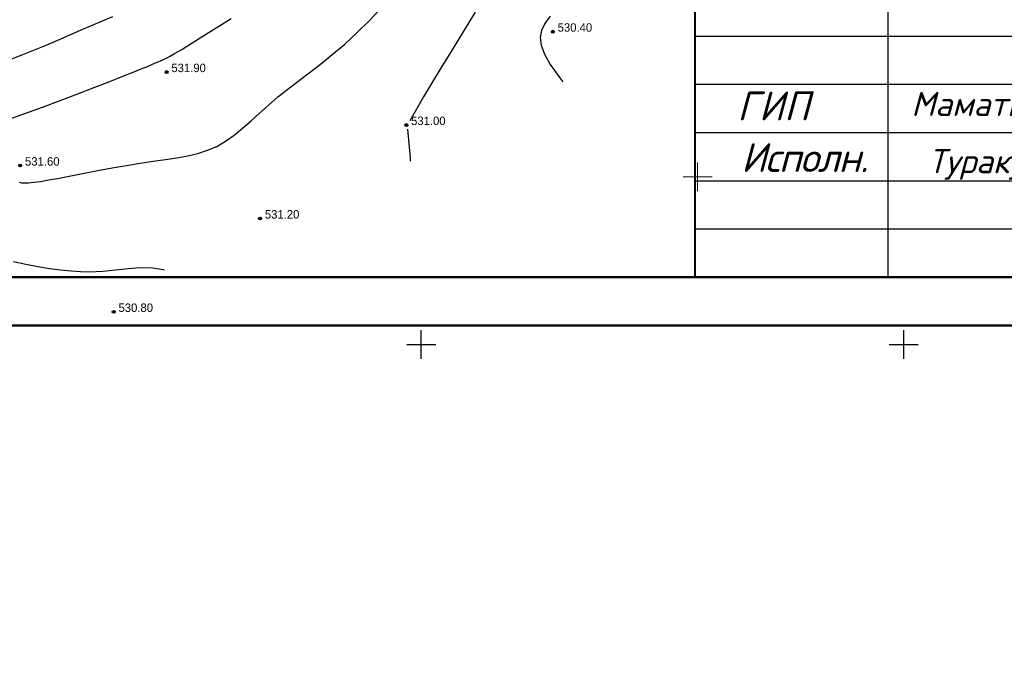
# Model space of a CAD drawing. Extents: x 10527 to 38813, y 13847 to 37526.
# Tile 898 of 1056: x 35761 to 35863, y 36104 to 36172. Entities that reach past the tile are written whole.
import ezdxf

# ---------------------------------------------------------------- set-up
doc = ezdxf.new("R2010")
doc.units = 0
doc.header["$LTSCALE"] = 0.5
doc.header["$MEASUREMENT"] = 0
doc.header["$PDMODE"] = 32
doc.header["$PDSIZE"] = 0.3
doc.linetypes.add('CONTI', pattern=[0])
for name, color, linetype in [('(004) Точки рельефа', 7, 'Continuous'), ('(007) Здания', 7, 'Continuous'), ('GORIZDEFAULT', 32, 'CONTI'), ('PI_TTDEFAULT', 5, 'CONTI'), ('SETKR', 2, 'CONTI')]:
    doc.layers.add(name, color=color, linetype=linetype)
doc.layers.add('(032) Горизонтали утолщенные', color=32, linetype='Continuous', lineweight=30)
doc.layers.add('.', color=7, linetype='Continuous', lineweight=15)
doc.layers.add('GEODS_POINT_GRID#_B', color=7, linetype='Continuous', true_color=0x000000)
doc.styles.add('D-431', font='txt')
doc.styles.add('OOO-Kazar', font='isocpeur.ttf', dxfattribs={"height": 300})
doc.styles.get("Standard").update_dxf_attribs({"font": 'times.ttf'})

# ---------------------------------------------------------------- blocks, each defined once
blk = doc.blocks.new('BL_333')
at = {"color": 0}
for p, q in [((0, -1.5), (0, 1.5)), ((-1.5, 0), (1.5, 0))]:
    blk.add_line(p, q, dxfattribs=at)
blk = doc.blocks.new('gergrgrre')
at = {"layer": '(032) Горизонтали утолщенные', "color": 32}
blk.add_polyline3d([(360607.19, 4200273.34, 532), (360608.9, 4200273.95, 532), (360610.72, 4200274.61, 532), (360612.58, 4200275.31, 532), (360614.4, 4200276.01, 532), (360616.14, 4200276.68, 532), (360617.71, 4200277.29, 532), (360619.06, 4200277.83, 532), (360620.14, 4200278.26, 532), (360620.97, 4200278.59, 532), (360621.6, 4200278.84, 532), (360622.05, 4200279.03, 532), (360622.38, 4200279.17, 532), (360622.61, 4200279.27, 532), (360622.8, 4200279.34, 532), (360622.98, 4200279.42, 532), (360623.2, 4200279.51, 532), (360623.48, 4200279.65, 532), (360623.88, 4200279.86, 532), (360624.43, 4200280.17, 532), (360625.16, 4200280.61, 532), (360626.13, 4200281.2, 532), (360627.34, 4200281.96, 532), (360628.75, 4200282.84, 532), (360630.28, 4200283.8, 532)], dxfattribs=at)
at = {"layer": 'GORIZDEFAULT', "color": 32}
for points in [[(360607.39, 4200279.56, 532.5), (360608.68, 4200280.06, 532.5), (360609.92, 4200280.56, 532.5), (360611.12, 4200281.06, 532.5), (360612.32, 4200281.57, 532.5), (360613.51, 4200282.09, 532.5), (360614.68, 4200282.59, 532.5), (360615.82, 4200283.09, 532.5), (360616.94, 4200283.57, 532.5), (360618.02, 4200284.02, 532.5)], [(360655.58, 4200284.45, 531), (360654.36, 4200282.5, 531), (360653.18, 4200280.56, 531), (360652.06, 4200278.72, 531), (360651.07, 4200277.06, 531), (360650.24, 4200275.67, 531), (360648.82, 4200273.2, 531)], [(360663.34, 4200284.06, 530.5), (360662.8, 4200283.29, 530.5), (360662.46, 4200282.57, 530.5), (360662.33, 4200281.83, 530.5), (360662.42, 4200281.03, 530.5), (360662.76, 4200280.12, 530.5), (360663.37, 4200279.05, 530.5), (360664.25, 4200277.79, 530.5), (360664.68, 4200277.25, 530.5)], [(360608.3, 4200266.82, 531.5), (360608.56, 4200266.78, 531.5), (360608.88, 4200266.76, 531.5), (360609.29, 4200266.78, 531.5), (360609.83, 4200266.83, 531.5), (360610.51, 4200266.92, 531.5), (360611.38, 4200267.07, 531.5), (360612.45, 4200267.26, 531.5), (360613.68, 4200267.5, 531.5), (360615.04, 4200267.77, 531.5), (360616.48, 4200268.04, 531.5), (360617.96, 4200268.32, 531.5), (360619.44, 4200268.58, 531.5), (360620.86, 4200268.82, 531.5), (360622.21, 4200269.01, 531.5), (360623.47, 4200269.18, 531.5), (360624.66, 4200269.36, 531.5), (360625.78, 4200269.56, 531.5), (360626.84, 4200269.81, 531.5), (360627.84, 4200270.14, 531.5), (360628.79, 4200270.55, 531.5), (360629.71, 4200271.08, 531.5), (360630.6, 4200271.71, 531.5), (360631.47, 4200272.42, 531.5), (360632.35, 4200273.19, 531.5), (360633.24, 4200274, 531.5), (360634.17, 4200274.83, 531.5), (360635.14, 4200275.67, 531.5), (360636.16, 4200276.49, 531.5), (360637.24, 4200277.32, 531.5), (360638.38, 4200278.17, 531.5), (360639.55, 4200279.08, 531.5), (360640.77, 4200280.06, 531.5), (360642.03, 4200281.13, 531.5), (360643.33, 4200282.32, 531.5), (360644.65, 4200283.64, 531.5), (360645.97, 4200285.05, 531.5)], [(360648.58, 4200272.32, 531), (360648.73, 4200270.48, 531), (360648.83, 4200269.4, 531), (360648.86, 4200269.02, 531)], [(360607.73, 4200258.62, 531), (360608.99, 4200258.34, 531), (360610.24, 4200258.1, 531), (360611.45, 4200257.9, 531), (360612.61, 4200257.75, 531), (360613.69, 4200257.64, 531), (360614.67, 4200257.58, 531), (360615.53, 4200257.55, 531), (360616.3, 4200257.57, 531), (360617, 4200257.61, 531), (360617.66, 4200257.67, 531), (360618.3, 4200257.75, 531), (360618.95, 4200257.82, 531), (360619.64, 4200257.9, 531), (360620.4, 4200257.96, 531), (360621.23, 4200257.98, 531), (360622.18, 4200257.94, 531), (360623.25, 4200257.79, 531), (360623.34, 4200257.77, 531)]]:
    blk.add_polyline3d(points, dxfattribs=at)
at = {"layer": 'PI_TTDEFAULT', "color": 5}
for p in [(360663.63, 4200282.44, 530.4), (360623.6, 4200278.25, 531.9), (360648.45, 4200272.76, 531), (360608.42, 4200268.56, 531.6), (360633.28, 4200263.07, 531.2), (360618.11, 4200253.39, 530.8)]:
    blk.add_point(p, dxfattribs=at)
at = {"layer": 'SETKR', "color": 92}
for p in [(360650, 4200250), (360700, 4200250)]:
    blk.add_blockref('BL_333', p, dxfattribs=at)
at = {"layer": '(004) Точки рельефа', "style": 'D-431'}
for s, p in [('530.40', (360664.13, 4200282.44)), ('531.90', (360624.09, 4200278.25)), ('531.00', (360648.94, 4200272.76)), ('531.60', (360608.92, 4200268.55)), ('531.20', (360633.78, 4200263.06)), ('530.80', (360618.61, 4200253.38))]:
    blk.add_text(s, height=0.875, dxfattribs=at).set_placement(p)
blk = doc.blocks.new('CrossCoord_m1')
at = {"layer": 'GEODS_POINT_GRID#_B', "color": 3, "lineweight": 20, "true_color": 0x00ff00, "flags": 128}
for points in [[(0, 3), (0, -3)], [(-3, 0), (3, 0)]]:
    blk.add_lwpolyline(points, dxfattribs=at)
blk = doc.blocks.new('ыв')
at = {"color": 7, "linetype": 'Continuous'}
for p, q in [((219455.2, 4533579.97), (219455.2, 4533634.97)), ((219475.2, 4533579.97), (219475.2, 4533634.97))]:
    blk.add_line(p, q, dxfattribs=at)
at = {"lineweight": 40}
blk.add_lwpolyline([(219455.2, 4533634.97), (219640.2, 4533634.97), (219640.2, 4533579.97), (219455.2, 4533579.97)], close=True, dxfattribs=at)
at = {"color": 7, "linetype": 'Continuous'}
for points in [[(219455.2, 4533604.97), (219520.2, 4533604.97)], [(219455.2, 4533599.97), (219520.2, 4533599.97)], [(219455.2, 4533594.97), (219520.2, 4533594.97)], [(219455.2, 4533589.97), (219520.2, 4533589.97)], [(219455.2, 4533584.97), (219520.2, 4533584.97)]]:
    blk.add_lwpolyline(points, dxfattribs=at)
at = {"layer": 'GEODS_POINT_GRID#_B', "color": 3, "true_color": 0x00ff00, "xscale": 0.5, "yscale": 0.5, "zscale": 0.5}
blk.add_blockref('CrossCoord_m1', (219455.45, 4533590.38), dxfattribs=at)
at = {"color": 0, "insert": (219459.55, 4533599.23), "char_height": 3, "attachment_point": 1}
blk.add_mtext('{\\fISOCPEUR|b0|i1|c204|p34;\\C256;ГИП}', dxfattribs=at)
at = {"char_height": 2.5005, "width": 21.8041}
for s, insert, attachment_point in [('{\\fISOCPEUR|b0|i1|c204|p34; Маматкулов}', (219476.01, 4533597.6), 4), ('{\\fISOCPEUR|b0|i1|c204|p34;Туракулов}', (219486.91, 4533591.66), 5)]:
    blk.add_mtext(s, dxfattribs=dict(at, insert=insert, attachment_point=attachment_point))
at = {"color": 0, "linetype": 'Continuous', "lineweight": 5, "insert": (219466.53, 4533593.88), "char_height": 3, "attachment_point": 2, "style": 'OOO-Kazar'}
blk.add_mtext('{\\fISOCPEUR|b0|i1|c204|p34;\\T0.95;Исполн.}', dxfattribs=at)

msp = doc.modelspace()

# ---------------------------------------------------------------- hatches: boundary and pattern name
at = {"layer": '.', "ltscale": 0.149071}
h = msp.add_hatch(color=256, dxfattribs=at)
h.dxf.hatch_style = 1
h.set_gradient(color1=(255, 255, 255), tint=1)
h.paths.add_polyline_path([(35043.297, 36082.013), (36343.297, 36082.013), (36343.297, 37217.013), (35043.297, 37217.013)])
h.paths.add_polyline_path([(35058.297, 37202.013), (36328.297, 37202.013), (36328.297, 36097.013), (35058.297, 36097.013)], flags=16)

# ---------------------------------------------------------------- linework, layer by layer
at = {"layer": '(007) Здания', "color": 1, "lineweight": 50, "elevation": 536.5}
for points in [[(35579.157, 36330.862), (36021.437, 36330.862), (36021.437, 36140.103), (35579.157, 36140.103)], [(35591.321, 36325.862), (36016.437, 36325.862), (36016.437, 36145.103), (35591.321, 36145.103)]]:
    msp.add_lwpolyline(points, close=True, dxfattribs=at)

# ---------------------------------------------------------------- block references
at = {"linetype": 'Continuous'}
msp.add_blockref('gergrgrre', (-324846.944, -4164111.878), dxfattribs=at)
at = {"color": 18, "true_color": 0x000000}
msp.add_blockref('ыв', (-183623.759, -4497434.865, 536.5), dxfattribs=at)

doc.saveas('drawing.dxf')
